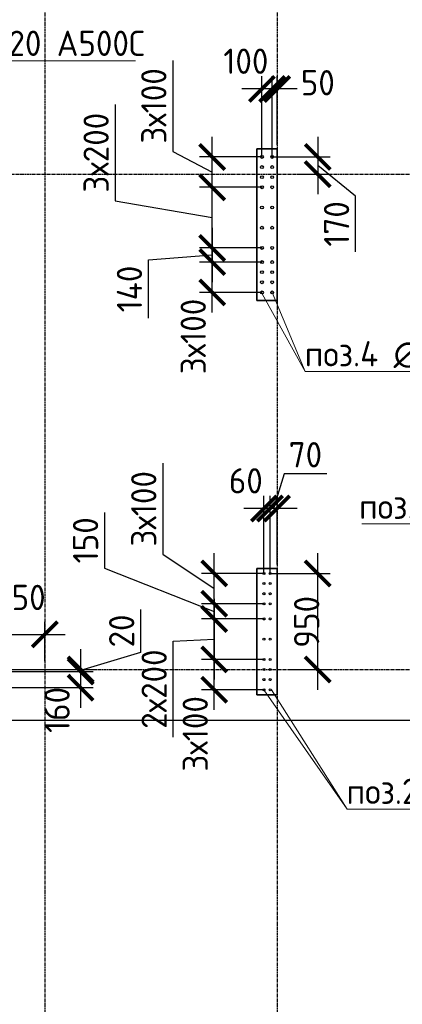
# Model space of a CAD drawing. Header units: millimetres. Extents: x -93479 to 1057970, y -66333 to 172656.
# Tile 449 of 473: x 1009260 to 1013049, y 32950 to 42689. Entities that reach past the tile are written whole.
import ezdxf

# ---------------------------------------------------------------- set-up
doc = ezdxf.new("R2010")
doc.units = ezdxf.units.MM
doc.linetypes.add('______5', pattern=[1100, 800, -100, 100, -100])
doc.linetypes.add('осевая', pattern=[50.8, 31.75, -6.35, 6.35, -6.35])
for name, color, linetype, lineweight in [('0 Фундамент', 5, 'Continuous', 30), ('1 Стены', 3, 'Continuous', 30), ('Оси', 40, '______5', 18), ('подоснова', 151, 'Continuous', 5), ('РАЗМЕРЫ', 7, 'Continuous', 9)]:
    doc.layers.add(name, color=color, linetype=linetype, lineweight=lineweight)
doc.layers.add('Колонна_ бетон', color=7, linetype='Continuous', lineweight=50, true_color=0xb4b496)
doc.styles.add('GOST-2.304_Type-B', font='GOST_Common.ttf')
doc.dimstyles.new('СПДС', dxfattribs={"dimscale": 100, "dimtxt": 2.5, "dimasz": 2.5, "dimexe": 1.25, "dimexo": 0, "dimtad": 1, "dimdec": 0, "dimtxsty": 'GOST-2.304_Type-B', "dimblk": 'ARCHTICK', "dimcen": 2.5, "dimdle": 2, "dimadec": 0, "dimazin": 2, "dimtfac": 0.75, "dimtdec": 0, "dimtmove": 1, "dimatfit": 3, "dimfxl": 1, "dimtolj": 1, "dimarcsym": 1})

# ---------------------------------------------------------------- blocks, each defined once
blk = doc.blocks.new('_ArchTick')
at = {"color": 0, "linetype": 'ByBlock', "const_width": 0.15}
blk.add_lwpolyline([(-0.5, -0.5), (0.5, 0.5)], dxfattribs=at)
blk = doc.blocks.new('*D1149')
at = {"layer": 'DEFPOINTS', "color": 0, "ltscale": 100, "transparency": 16777216}
for p in [(1011186.2, 36361.4), (1011679.2, 36361.4), (1011679.2, 36061.4)]:
    blk.add_point(p, dxfattribs=at)
at = {"layer": 'РАЗМЕРЫ', "color": 0, "lineweight": -2, "transparency": 16777216}
for p, q in [((1011186.2, 35861.4), (1011186.2, 36561.4)), ((1011679.2, 36361.4), (1011061.2, 36361.4)), ((1011679.2, 36061.4), (1011061.2, 36061.4))]:
    blk.add_line(p, q, dxfattribs=at)
at = {"layer": 'РАЗМЕРЫ', "color": 0, "lineweight": -2, "ltscale": 100, "transparency": 16777216, "xscale": 250, "yscale": 250, "zscale": 250}
for p, rotation in [((1011186.2, 36361.4), 90), ((1011186.2, 36061.4), 270)]:
    blk.add_blockref('_ArchTick', p, dxfattribs=dict(at, rotation=rotation))
at = {"layer": 'РАЗМЕРЫ', "color": 0, "ltscale": 100, "transparency": 16777216, "insert": (1010998.5, 35625.3), "char_height": 250, "attachment_point": 5, "rotation": 90, "style": 'GOST-2.304_Type-B'}
blk.add_mtext('\\A1;3х100', dxfattribs=at)
blk = doc.blocks.new('*D1150')
at = {"layer": 'DEFPOINTS', "color": 0, "ltscale": 100, "transparency": 16777216}
for p in [(1011186.2, 37211.4), (1011679.2, 37211.4), (1011679.2, 36911.4)]:
    blk.add_point(p, dxfattribs=at)
at = {"layer": 'РАЗМЕРЫ', "color": 0, "lineweight": -2, "transparency": 16777216}
for p, q in [((1010676.2, 38301.6), (1010676.2, 37400.8)), ((1010676.2, 37400.8), (1011186.2, 37061.4)), ((1011186.2, 36711.4), (1011186.2, 37411.4)), ((1011679.2, 37211.4), (1011061.2, 37211.4)), ((1011679.2, 36911.4), (1011061.2, 36911.4))]:
    blk.add_line(p, q, dxfattribs=at)
at = {"layer": 'РАЗМЕРЫ', "color": 0, "lineweight": -2, "ltscale": 100, "transparency": 16777216, "xscale": 250, "yscale": 250, "zscale": 250}
for p, rotation in [((1011186.2, 37211.4), 90), ((1011186.2, 36911.4), 270)]:
    blk.add_blockref('_ArchTick', p, dxfattribs=dict(at, rotation=rotation))
at = {"layer": 'РАЗМЕРЫ', "color": 0, "ltscale": 100, "transparency": 16777216, "insert": (1010488.6, 37851.2), "char_height": 250, "attachment_point": 5, "rotation": 90, "style": 'GOST-2.304_Type-B'}
blk.add_mtext('\\A1;3х100', dxfattribs=at)
blk = doc.blocks.new('*D1151')
at = {"layer": 'DEFPOINTS', "color": 0, "ltscale": 100, "transparency": 16777216}
for p in [(1011679.2, 36761.4), (1011186.2, 36361.4), (1011679.2, 36361.4)]:
    blk.add_point(p, dxfattribs=at)
at = {"layer": 'РАЗМЕРЫ', "color": 0, "lineweight": -2, "transparency": 16777216}
for p, q in [((1011186.2, 36961.4), (1011186.2, 36161.4)), ((1011679.2, 36761.4), (1011061.2, 36761.4)), ((1010779.3, 36542.8), (1011186.2, 36561.4)), ((1010779.3, 35591.9), (1010779.3, 36542.8)), ((1011679.2, 36361.4), (1011061.2, 36361.4))]:
    blk.add_line(p, q, dxfattribs=at)
at = {"layer": 'РАЗМЕРЫ', "color": 0, "lineweight": -2, "ltscale": 100, "transparency": 16777216, "xscale": 250, "yscale": 250, "zscale": 250}
for p, rotation in [((1011186.2, 36761.4), 90), ((1011186.2, 36361.4), 270)]:
    blk.add_blockref('_ArchTick', p, dxfattribs=dict(at, rotation=rotation))
at = {"layer": 'РАЗМЕРЫ', "color": 0, "ltscale": 100, "transparency": 16777216, "insert": (1010591.7, 36067.4), "char_height": 250, "attachment_point": 5, "rotation": 90, "style": 'GOST-2.304_Type-B'}
blk.add_mtext('\\A1;2х200', dxfattribs=at)
blk = doc.blocks.new('*D1146')
at = {"layer": 'DEFPOINTS', "color": 0, "ltscale": 100, "transparency": 16777216}
for p in [(1011186.2, 36911.4), (1011679.2, 36911.4), (1011679.2, 36761.4)]:
    blk.add_point(p, dxfattribs=at)
at = {"layer": 'РАЗМЕРЫ', "color": 0, "lineweight": -2, "transparency": 16777216}
for p, q in [((1010100.1, 37814.6), (1010100.1, 37264.2)), ((1010100.1, 37264.2), (1011186.2, 36836.4)), ((1011186.2, 36561.4), (1011186.2, 37111.4)), ((1011679.2, 36911.4), (1011061.2, 36911.4)), ((1011679.2, 36761.4), (1011061.2, 36761.4))]:
    blk.add_line(p, q, dxfattribs=at)
at = {"layer": 'РАЗМЕРЫ', "color": 0, "lineweight": -2, "ltscale": 100, "transparency": 16777216, "xscale": 250, "yscale": 250, "zscale": 250}
for p, rotation in [((1011186.2, 36911.4), 90), ((1011186.2, 36761.4), 270)]:
    blk.add_blockref('_ArchTick', p, dxfattribs=dict(at, rotation=rotation))
at = {"layer": 'РАЗМЕРЫ', "color": 0, "ltscale": 100, "transparency": 16777216, "insert": (1009912.4, 37539.4), "char_height": 250, "attachment_point": 5, "rotation": 90, "style": 'GOST-2.304_Type-B'}
blk.add_mtext('\\A1;150', dxfattribs=at)
blk = doc.blocks.new('*D1147')
at = {"layer": 'DEFPOINTS', "color": 0, "ltscale": 100, "transparency": 16777216}
for p in [(1011739.5, 37853.6), (1011809, 37299.6), (1011739.5, 37211.4)]:
    blk.add_point(p, dxfattribs=at)
at = {"layer": 'РАЗМЕРЫ', "color": 0, "lineweight": -2, "transparency": 16777216}
for p, q in [((1011877.5, 38197.7), (1011774.3, 37853.6)), ((1012301.8, 38197.7), (1011877.5, 38197.7)), ((1011739.5, 37211.4), (1011739.5, 37978.6)), ((1011809, 37299.6), (1011809, 37978.6)), ((1012009, 37853.6), (1011539.5, 37853.6))]:
    blk.add_line(p, q, dxfattribs=at)
at = {"layer": 'РАЗМЕРЫ', "color": 0, "lineweight": -2, "ltscale": 100, "transparency": 16777216, "xscale": 250, "yscale": 250, "zscale": 250}
blk.add_blockref('_ArchTick', (1011739.5, 37853.6), dxfattribs=at)
at = {"layer": 'РАЗМЕРЫ', "color": 0, "lineweight": -2, "ltscale": 100, "transparency": 16777216, "xscale": 250, "yscale": 250, "zscale": 250, "rotation": 180}
blk.add_blockref('_ArchTick', (1011809, 37853.6), dxfattribs=at)
at = {"layer": 'РАЗМЕРЫ', "color": 0, "ltscale": 100, "transparency": 16777216, "insert": (1012089.7, 38385.6), "char_height": 250, "attachment_point": 5, "style": 'GOST-2.304_Type-B'}
blk.add_mtext('\\A1;70', dxfattribs=at)
blk = doc.blocks.new('*D1152')
at = {"layer": 'DEFPOINTS', "color": 0, "ltscale": 100, "transparency": 16777216}
for p in [(1011739.5, 37211.4), (1011949.1, 36261.4), (1012210.7, 36261.4)]:
    blk.add_point(p, dxfattribs=at)
at = {"layer": 'РАЗМЕРЫ', "color": 0, "lineweight": -2, "transparency": 16777216}
for p, q in [((1012210.7, 37411.4), (1012210.7, 36061.4)), ((1011739.5, 37211.4), (1012335.7, 37211.4)), ((1011949.1, 36261.4), (1012335.7, 36261.4))]:
    blk.add_line(p, q, dxfattribs=at)
at = {"layer": 'РАЗМЕРЫ', "color": 0, "lineweight": -2, "ltscale": 100, "transparency": 16777216, "xscale": 250, "yscale": 250, "zscale": 250}
for p, rotation in [((1012210.7, 37211.4), 90), ((1012210.7, 36261.4), 270)]:
    blk.add_blockref('_ArchTick', p, dxfattribs=dict(at, rotation=rotation))
at = {"layer": 'РАЗМЕРЫ', "color": 0, "ltscale": 100, "transparency": 16777216, "insert": (1012101.8, 36732.8), "char_height": 250, "attachment_point": 5, "rotation": 90, "style": 'GOST-2.304_Type-B'}
blk.add_mtext('\\A1;950', dxfattribs=at)
blk = doc.blocks.new('*D1148')
at = {"layer": 'DEFPOINTS', "color": 0, "ltscale": 100, "transparency": 16777216}
for p in [(1011679.2, 37853.6), (1011679.2, 37211.4), (1011739.5, 37211.4)]:
    blk.add_point(p, dxfattribs=at)
at = {"layer": 'РАЗМЕРЫ', "color": 0, "lineweight": -2, "transparency": 16777216}
for p, q in [((1011679.2, 37211.4), (1011679.2, 37978.6)), ((1011739.5, 37211.4), (1011739.5, 37978.6)), ((1011939.5, 37853.6), (1011479.2, 37853.6))]:
    blk.add_line(p, q, dxfattribs=at)
at = {"layer": 'РАЗМЕРЫ', "color": 0, "lineweight": -2, "ltscale": 100, "transparency": 16777216, "xscale": 250, "yscale": 250, "zscale": 250}
blk.add_blockref('_ArchTick', (1011679.2, 37853.6), dxfattribs=at)
at = {"layer": 'РАЗМЕРЫ', "color": 0, "lineweight": -2, "ltscale": 100, "transparency": 16777216, "xscale": 250, "yscale": 250, "zscale": 250, "rotation": 180}
blk.add_blockref('_ArchTick', (1011739.5, 37853.6), dxfattribs=at)
at = {"layer": 'РАЗМЕРЫ', "color": 0, "ltscale": 100, "transparency": 16777216, "insert": (1011499.7, 38127.8), "char_height": 250, "attachment_point": 5, "style": 'GOST-2.304_Type-B'}
blk.add_mtext('\\A1;60', dxfattribs=at)
blk = doc.blocks.new('*D1289')
at = {"layer": 'DEFPOINTS', "color": 0, "ltscale": 100, "transparency": 16777216}
for p in [(1009509.3, 36608.4), (1009509.3, 36344.3), (1008959.3, 36241.7)]:
    blk.add_point(p, dxfattribs=at)
at = {"layer": 'РАЗМЕРЫ', "color": 0, "lineweight": -2, "transparency": 16777216}
for p, q in [((1008959.3, 36241.7), (1008959.3, 36733.4)), ((1009509.3, 36344.3), (1009509.3, 36733.4)), ((1008759.3, 36608.4), (1009709.3, 36608.4))]:
    blk.add_line(p, q, dxfattribs=at)
at = {"layer": 'РАЗМЕРЫ', "color": 0, "lineweight": -2, "ltscale": 100, "transparency": 16777216, "xscale": 250, "yscale": 250, "zscale": 250, "rotation": 180}
blk.add_blockref('_ArchTick', (1008959.3, 36608.4), dxfattribs=at)
at = {"layer": 'РАЗМЕРЫ', "color": 0, "lineweight": -2, "ltscale": 100, "transparency": 16777216, "xscale": 250, "yscale": 250, "zscale": 250}
blk.add_blockref('_ArchTick', (1009509.3, 36608.4), dxfattribs=at)
at = {"layer": 'РАЗМЕРЫ', "color": 0, "ltscale": 100, "transparency": 16777216, "insert": (1009261.6, 36974.4), "char_height": 250, "attachment_point": 5, "style": 'GOST-2.304_Type-B'}
blk.add_mtext('\\A1;550', dxfattribs=at)
blk = doc.blocks.new('*D1292')
at = {"layer": 'DEFPOINTS', "color": 0, "ltscale": 100, "transparency": 16777216}
for p in [(1008959.3, 36241.7), (1009107.9, 36261.4), (1009863.5, 36241.7)]:
    blk.add_point(p, dxfattribs=at)
at = {"layer": 'РАЗМЕРЫ', "color": 0, "lineweight": -2, "transparency": 16777216}
for p, q in [((1010457.6, 36855.1), (1010457.6, 36429.8)), ((1009863.5, 36461.4), (1009863.5, 36041.7)), ((1010457.6, 36429.8), (1009863.5, 36251.5)), ((1008959.3, 36241.7), (1009988.5, 36241.7)), ((1009107.9, 36261.4), (1009988.5, 36261.4))]:
    blk.add_line(p, q, dxfattribs=at)
at = {"layer": 'РАЗМЕРЫ', "color": 0, "lineweight": -2, "ltscale": 100, "transparency": 16777216, "xscale": 250, "yscale": 250, "zscale": 250}
for p, rotation in [((1009863.5, 36261.4), 270), ((1009863.5, 36241.7), 90)]:
    blk.add_blockref('_ArchTick', p, dxfattribs=dict(at, rotation=rotation))
at = {"layer": 'РАЗМЕРЫ', "color": 0, "ltscale": 100, "transparency": 16777216, "insert": (1010270, 36642.4), "char_height": 250, "attachment_point": 5, "rotation": 90, "style": 'GOST-2.304_Type-B'}
blk.add_mtext('\\A1;20', dxfattribs=at)
blk = doc.blocks.new('*D1288')
at = {"layer": 'DEFPOINTS', "color": 0, "ltscale": 100, "transparency": 16777216}
for p in [(1009134.3, 36241.7), (1008959.3, 36082), (1009863.5, 36082)]:
    blk.add_point(p, dxfattribs=at)
at = {"layer": 'РАЗМЕРЫ', "color": 0, "lineweight": -2, "transparency": 16777216}
for p, q in [((1009863.5, 36441.7), (1009863.5, 35882)), ((1009134.3, 36241.7), (1009988.5, 36241.7)), ((1008959.3, 36082), (1009988.5, 36082))]:
    blk.add_line(p, q, dxfattribs=at)
at = {"layer": 'РАЗМЕРЫ', "color": 0, "lineweight": -2, "ltscale": 100, "transparency": 16777216, "xscale": 250, "yscale": 250, "zscale": 250}
for p, rotation in [((1009863.5, 36241.7), 90), ((1009863.5, 36082), 270)]:
    blk.add_blockref('_ArchTick', p, dxfattribs=dict(at, rotation=rotation))
at = {"layer": 'РАЗМЕРЫ', "color": 0, "ltscale": 100, "transparency": 16777216, "insert": (1009630.2, 35861.7), "char_height": 250, "attachment_point": 5, "rotation": 90, "style": 'GOST-2.304_Type-B'}
blk.add_mtext('\\A1;160', dxfattribs=at)
blk = doc.blocks.new('*D1365')
at = {"layer": 'DEFPOINTS', "color": 0, "ltscale": 100, "transparency": 16777216}
for p in [(1011166.5, 40291.3), (1011659.5, 40291.3), (1011659.5, 39991.3)]:
    blk.add_point(p, dxfattribs=at)
at = {"layer": 'РАЗМЕРЫ', "color": 0, "lineweight": -2, "transparency": 16777216}
for p, q in [((1011166.5, 39791.3), (1011166.5, 40491.3)), ((1011659.5, 40291.3), (1011041.5, 40291.3)), ((1011659.5, 39991.3), (1011041.5, 39991.3))]:
    blk.add_line(p, q, dxfattribs=at)
at = {"layer": 'РАЗМЕРЫ', "color": 0, "lineweight": -2, "ltscale": 100, "transparency": 16777216, "xscale": 250, "yscale": 250, "zscale": 250}
for p, rotation in [((1011166.5, 40291.3), 90), ((1011166.5, 39991.3), 270)]:
    blk.add_blockref('_ArchTick', p, dxfattribs=dict(at, rotation=rotation))
at = {"layer": 'РАЗМЕРЫ', "color": 0, "ltscale": 100, "transparency": 16777216, "insert": (1010978.8, 39555.3), "char_height": 250, "attachment_point": 5, "rotation": 90, "style": 'GOST-2.304_Type-B'}
blk.add_mtext('\\A1;3х100', dxfattribs=at)
blk = doc.blocks.new('*D1366')
at = {"layer": 'DEFPOINTS', "color": 0, "ltscale": 100, "transparency": 16777216}
for p in [(1011166.5, 41331.3), (1011659.5, 41331.3), (1011659.5, 41031.3)]:
    blk.add_point(p, dxfattribs=at)
at = {"layer": 'РАЗМЕРЫ', "color": 0, "lineweight": -2, "transparency": 16777216}
for p, q in [((1010775.8, 42286.4), (1010775.8, 41385.6)), ((1011166.5, 40831.3), (1011166.5, 41531.3)), ((1010775.8, 41385.6), (1011166.5, 41181.3)), ((1011659.5, 41331.3), (1011041.5, 41331.3)), ((1011659.5, 41031.3), (1011041.5, 41031.3))]:
    blk.add_line(p, q, dxfattribs=at)
at = {"layer": 'РАЗМЕРЫ', "color": 0, "lineweight": -2, "ltscale": 100, "transparency": 16777216, "xscale": 250, "yscale": 250, "zscale": 250}
for p, rotation in [((1011166.5, 41331.3), 90), ((1011166.5, 41031.3), 270)]:
    blk.add_blockref('_ArchTick', p, dxfattribs=dict(at, rotation=rotation))
at = {"layer": 'РАЗМЕРЫ', "color": 0, "ltscale": 100, "transparency": 16777216, "insert": (1010588.2, 41836), "char_height": 250, "attachment_point": 5, "rotation": 90, "style": 'GOST-2.304_Type-B'}
blk.add_mtext('\\A1;3х100', dxfattribs=at)
blk = doc.blocks.new('*D1361')
at = {"layer": 'DEFPOINTS', "color": 0, "ltscale": 100, "transparency": 16777216}
for p in [(1011759.8, 42003.5), (1011809.3, 41449.6), (1011759.8, 41361.3)]:
    blk.add_point(p, dxfattribs=at)
at = {"layer": 'РАЗМЕРЫ', "color": 0, "lineweight": -2, "transparency": 16777216}
for p, q in [((1011759.8, 41361.3), (1011759.8, 42128.5)), ((1011809.3, 41449.6), (1011809.3, 42128.5)), ((1012009.3, 42003.5), (1011559.8, 42003.5))]:
    blk.add_line(p, q, dxfattribs=at)
at = {"layer": 'РАЗМЕРЫ', "color": 0, "lineweight": -2, "ltscale": 100, "transparency": 16777216, "xscale": 250, "yscale": 250, "zscale": 250}
blk.add_blockref('_ArchTick', (1011759.8, 42003.5), dxfattribs=at)
at = {"layer": 'РАЗМЕРЫ', "color": 0, "lineweight": -2, "ltscale": 100, "transparency": 16777216, "xscale": 250, "yscale": 250, "zscale": 250, "rotation": 180}
blk.add_blockref('_ArchTick', (1011809.3, 42003.5), dxfattribs=at)
at = {"layer": 'РАЗМЕРЫ', "color": 0, "ltscale": 100, "transparency": 16777216, "insert": (1012212.3, 42065.2), "char_height": 250, "attachment_point": 5, "style": 'GOST-2.304_Type-B'}
blk.add_mtext('\\A1;50', dxfattribs=at)
blk = doc.blocks.new('*D1362')
at = {"layer": 'DEFPOINTS', "color": 0, "ltscale": 100, "transparency": 16777216}
for p in [(1011659.5, 42003.5), (1011659.5, 41331.3), (1011759.8, 41331.3)]:
    blk.add_point(p, dxfattribs=at)
at = {"layer": 'РАЗМЕРЫ', "color": 0, "lineweight": -2, "transparency": 16777216}
for p, q in [((1011659.5, 41331.3), (1011659.5, 42128.5)), ((1011759.8, 41331.3), (1011759.8, 42128.5)), ((1011959.8, 42003.5), (1011459.5, 42003.5))]:
    blk.add_line(p, q, dxfattribs=at)
at = {"layer": 'РАЗМЕРЫ', "color": 0, "lineweight": -2, "ltscale": 100, "transparency": 16777216, "xscale": 250, "yscale": 250, "zscale": 250}
blk.add_blockref('_ArchTick', (1011659.5, 42003.5), dxfattribs=at)
at = {"layer": 'РАЗМЕРЫ', "color": 0, "lineweight": -2, "ltscale": 100, "transparency": 16777216, "xscale": 250, "yscale": 250, "zscale": 250, "rotation": 180}
blk.add_blockref('_ArchTick', (1011759.8, 42003.5), dxfattribs=at)
at = {"layer": 'РАЗМЕРЫ', "color": 0, "ltscale": 100, "transparency": 16777216, "insert": (1011500, 42277.8), "char_height": 250, "attachment_point": 5, "style": 'GOST-2.304_Type-B'}
blk.add_mtext('\\A1;100', dxfattribs=at)
blk = doc.blocks.new('*D1363')
at = {"layer": 'DEFPOINTS', "color": 0, "ltscale": 100, "transparency": 16777216}
for p in [(1011166.5, 41031.3), (1011609.5, 41031.3), (1011659.5, 40431.3)]:
    blk.add_point(p, dxfattribs=at)
at = {"layer": 'РАЗМЕРЫ', "color": 0, "lineweight": -2, "transparency": 16777216}
for p, q in [((1010204.5, 41848.4), (1010204.5, 40897.6)), ((1011166.5, 40231.3), (1011166.5, 41231.3)), ((1011609.5, 41031.3), (1011041.5, 41031.3)), ((1010204.5, 40897.6), (1011166.5, 40731.3)), ((1011659.5, 40431.3), (1011041.5, 40431.3))]:
    blk.add_line(p, q, dxfattribs=at)
at = {"layer": 'РАЗМЕРЫ', "color": 0, "lineweight": -2, "ltscale": 100, "transparency": 16777216, "xscale": 250, "yscale": 250, "zscale": 250}
for p, rotation in [((1011166.5, 41031.3), 90), ((1011166.5, 40431.3), 270)]:
    blk.add_blockref('_ArchTick', p, dxfattribs=dict(at, rotation=rotation))
at = {"layer": 'РАЗМЕРЫ', "color": 0, "ltscale": 100, "transparency": 16777216, "insert": (1010016.9, 41373), "char_height": 250, "attachment_point": 5, "rotation": 90, "style": 'GOST-2.304_Type-B'}
blk.add_mtext('\\A1;3х200', dxfattribs=at)
blk = doc.blocks.new('*D1364')
at = {"layer": 'DEFPOINTS', "color": 0, "ltscale": 100, "transparency": 16777216}
for p in [(1011498.6, 40431.3), (1011166.5, 40291.3), (1011498.6, 40291.3)]:
    blk.add_point(p, dxfattribs=at)
at = {"layer": 'РАЗМЕРЫ', "color": 0, "lineweight": -2, "transparency": 16777216}
for p, q in [((1011166.5, 40631.3), (1011166.5, 40091.3)), ((1011498.6, 40431.3), (1011041.5, 40431.3)), ((1010534.4, 40312.7), (1011166.5, 40361.3)), ((1010534.4, 39737.2), (1010534.4, 40312.7)), ((1011498.6, 40291.3), (1011041.5, 40291.3))]:
    blk.add_line(p, q, dxfattribs=at)
at = {"layer": 'РАЗМЕРЫ', "color": 0, "lineweight": -2, "ltscale": 100, "transparency": 16777216, "xscale": 250, "yscale": 250, "zscale": 250}
for p, rotation in [((1011166.5, 40431.3), 90), ((1011166.5, 40291.3), 270)]:
    blk.add_blockref('_ArchTick', p, dxfattribs=dict(at, rotation=rotation))
at = {"layer": 'РАЗМЕРЫ', "color": 0, "ltscale": 100, "transparency": 16777216, "insert": (1010346.8, 40025), "char_height": 250, "attachment_point": 5, "rotation": 90, "style": 'GOST-2.304_Type-B'}
blk.add_mtext('\\A1;140', dxfattribs=at)
blk = doc.blocks.new('*D1375')
at = {"layer": 'DEFPOINTS', "color": 0, "ltscale": 100, "transparency": 16777216}
for p in [(1011759.8, 41331.3), (1012012, 41161.4), (1012211, 41161.4)]:
    blk.add_point(p, dxfattribs=at)
at = {"layer": 'РАЗМЕРЫ', "color": 0, "lineweight": -2, "transparency": 16777216}
for p, q in [((1012211, 41531.3), (1012211, 40961.4)), ((1011759.8, 41331.3), (1012336, 41331.3)), ((1012586, 40944.1), (1012211, 41246.3)), ((1012012, 41161.4), (1012336, 41161.4)), ((1012586, 40393.7), (1012586, 40944.1))]:
    blk.add_line(p, q, dxfattribs=at)
at = {"layer": 'РАЗМЕРЫ', "color": 0, "lineweight": -2, "ltscale": 100, "transparency": 16777216, "xscale": 250, "yscale": 250, "zscale": 250}
for p, rotation in [((1012211, 41331.3), 90), ((1012211, 41161.4), 270)]:
    blk.add_blockref('_ArchTick', p, dxfattribs=dict(at, rotation=rotation))
at = {"layer": 'РАЗМЕРЫ', "color": 0, "ltscale": 100, "transparency": 16777216, "insert": (1012398.1, 40668.9), "char_height": 250, "attachment_point": 5, "rotation": 90, "style": 'GOST-2.304_Type-B'}
blk.add_mtext('\\A1;170', dxfattribs=at)
blk = doc.blocks.new('оси2')
at = {"layer": 'Оси', "color": 7, "linetype": 'осевая', "lineweight": 25, "transparency": 33554687}
for p, q in [((1015145.5, 5465.4), (1015145.5, -20739.3)), ((1017445.5, 5465.4), (1017445.5, -20739.3)), ((979200, -9792.9), (1032582.1, -9792.9)), ((979200, -14692.9), (1032582.1, -14692.9))]:
    blk.add_line(p, q, dxfattribs=at)

msp = doc.modelspace()

# ---------------------------------------------------------------- linework, layer by layer
at = {"layer": '0 Фундамент', "color": 7}
msp.add_lwpolyline([(977509.3, 35761.4), (1025309.3, 35761.4), (1025309.3, 53161.4), (1021359.3, 53161.4)], dxfattribs=at)
at = {"layer": '1 Стены', "color": 7, "lineweight": 0}
for p, q in [((1011809.3, 41411.4, -360), (1011609.3, 41411.4, -360)), ((1011609.3, 41411.4, -360), (1011609.3, 39911.4, -360)), ((1011809.3, 41411.4, -720), (1011609.5, 41411.4, -720)), ((1011609.5, 41411.4, -720), (1011609.5, 39911.4, -720)), ((1011809.3, 39911.4, -360), (1011809.3, 41411.4, -360)), ((1011809.3, 39911.4, -720), (1011809.3, 41411.4, -720)), ((1011609.5, 41161.4, -1080), (1011609.5, 39911.4, -1080)), ((1011809.5, 39911.4, -1080), (1011809.5, 41161.4, -1080)), ((1011609.3, 39911.4, -360), (1011809.3, 39911.4, -360)), ((1011609.5, 39911.4, -1080), (1011809.5, 39911.4, -1080)), ((1011809.5, 39911.4, -720), (1011609.5, 39911.4, -720)), ((1011809.5, 39911.4, -720), (1011609.5, 39911.4, -720)), ((1011809.5, 39911.4, -720), (1011609.5, 39911.4, -720)), ((1011809.5, 39911.3, -720), (1011609.5, 39911.3, -720)), ((1011609.2, 37261.4, -360), (1011809.2, 37261.4, -360)), ((1011609.2, 37261.4, -360), (1011809.2, 37261.4, -360)), ((1011609.2, 36011.4, -360), (1011609.2, 37261.4, -360)), ((1011609.2, 37261.4, -360), (1011809.2, 37261.4, -360)), ((1011609.2, 36011.4, -360), (1011609.2, 37261.4, -360)), ((1011809.2, 37261.4, -360), (1011809.2, 36011.4, -360)), ((1011809.3, 37261.4, -360), (1011809.3, 36011.4, -360)), ((1011809.2, 36011.4, -360), (1011609.2, 36011.4, -360)), ((1011809.2, 36011.4, -360), (1011609.2, 36011.4, -360)), ((1011809.2, 36011.4, -360), (1011609.2, 36011.4, -360)), ((1011809.2, 36011.4, -360), (1011609.2, 36011.4, -360))]:
    msp.add_line(p, q, dxfattribs=at)
at = {"layer": 'Колонна_ бетон', "color": 7, "linetype": 'Continuous', "lineweight": 35, "transparency": 33554687}
for p, q in [((1011609.2, 41411.4, 360), (1011609.2, 41411.4, 360)), ((1011609.2, 41411.4, 360), (1011809.2, 41411.4, 360)), ((1011609.2, 39911.4, 360), (1011609.2, 41411.4, 360)), ((1011809.2, 41411.4, 360), (1011809.2, 41411.4, 360)), ((1011809.2, 39911.4, 360), (1011809.2, 41411.4, 360)), ((1011809.2, 39911.4, 360), (1011609.2, 39911.4, 360)), ((1011609.2, 39911.4, 360), (1011609.2, 39911.4, 360)), ((1011809.2, 39911.4, 360), (1011809.2, 39911.4, 360)), ((1011609.2, 36011.4, 360), (1011609.2, 37261.4, 360)), ((1011609.2, 37261.4, 360), (1011809.2, 37261.4, 360)), ((1011809.2, 36011.4, 360), (1011809.2, 37261.4, 360)), ((1011609.2, 36011.4, 360), (1011809.2, 36011.4, 360))]:
    msp.add_line(p, q, dxfattribs=at)
at = {"layer": 'подоснова', "color": 7, "lineweight": 15, "ltscale": 0.3}
for p, q in [((1008001.5, 42280.3, 360), (1010407.4, 42280.3, 360)), ((1011661.6, 39977.5, -360), (1012087.3, 39209.5, -360)), ((1011759.5, 39991.3, -360), (1012087.3, 39209.5, -360)), ((1012087.3, 39209.5, -360), (1012087.4, 39209.5, -360)), ((1012088.5, 39209.7, -360), (1014519.4, 39209.7, -360)), ((1012647, 37700.8), (1014952.8, 37700.8)), ((1011679.2, 36061.4), (1012501.3, 34881.5)), ((1011752, 36061.9), (1012501.3, 34881.5)), ((1012501.3, 34881.5), (1012501.4, 34881.5)), ((1012502.5, 34881.7), (1014908.4, 34881.7))]:
    msp.add_line(p, q, dxfattribs=at)
at = {"layer": 'РАЗМЕРЫ', "color": 7, "linetype": 'Continuous', "lineweight": 30}
for centre, radius in [((1011659.5, 41331.3, -360), 14), ((1011759.8, 41331.3, -360), 14), ((1011659.5, 41231.3, -360), 14), ((1011759.8, 41231.3, -360), 14), ((1011659.5, 41131.3, -360), 14), ((1011759.8, 41131.3, -360), 14), ((1011659.5, 41031.3, -360), 14), ((1011759.8, 41031.3, -360), 14), ((1011659.5, 40831.3, -360), 14), ((1011759.8, 40831.3, -360), 14), ((1011659.5, 40631.3, -360), 14), ((1011759.8, 40631.3, -360), 14), ((1011659.5, 40431.3, -360), 14), ((1011759.8, 40431.3, -360), 14), ((1011659.5, 40291.3, -360), 14), ((1011759.8, 40291.3, -360), 14), ((1011659.5, 40191.3, -360), 14), ((1011759.8, 40191.3, -360), 14), ((1011659.5, 40091.3, -360), 14), ((1011759.8, 40091.3, -360), 14), ((1011659.5, 39991.3, -360), 14), ((1011759.8, 39991.3, -360), 14), ((1011679.2, 37211.4, -360), 10), ((1011739.5, 37211.4, -360), 10), ((1011679.2, 37111.4, -360), 10), ((1011739.5, 37111.4, -360), 10), ((1011679.2, 37011.4, -360), 10), ((1011739.5, 37011.4, -360), 10), ((1011679.2, 36911.4, -360), 10), ((1011739.5, 36911.4, -360), 10), ((1011679.2, 36761.4, -360), 10), ((1011739.5, 36761.4, -360), 10), ((1011679.2, 36561.4, -360), 10), ((1011739.5, 36561.4, -360), 10), ((1011679.2, 36361.4, -360), 10), ((1011739.5, 36361.4, -360), 10), ((1011679.2, 36261.4, -360), 10), ((1011739.5, 36261.4, -360), 10), ((1011679.2, 36161.4, -360), 10), ((1011739.5, 36161.4, -360), 10), ((1011679.2, 36061.4, -360), 10), ((1011739.5, 36061.4, -360), 10)]:
    msp.add_circle(centre, radius, dxfattribs=at)

# ---------------------------------------------------------------- block references
at = {"layer": 'РАЗМЕРЫ', "color": 7}
msp.add_blockref('оси2', (-5636.2, 50954.2, -360), dxfattribs=at)

# ---------------------------------------------------------------- texts
at = {"layer": 'подоснова', "color": 7, "ltscale": 0.3, "style": 'GOST-2.304_Type-B'}
for s, p in [('поз.2 ∅20 А500С', (1007995.4, 42330.1, 360)), ('поз.4 ∅28 А500С', (1012082.4, 39259.5, -360)), ('поз.1 ∅16 А500С', (1012620.9, 37750.6)), ('поз.2 ∅20 А500С', (1012496.4, 34931.5))]:
    msp.add_text(s, height=250, dxfattribs=at).set_placement(p)

# ---------------------------------------------------------------- dimensions: what is measured, and where the dimension line sits
at = {"layer": 'РАЗМЕРЫ', "color": 7}
for base, p1, p2, picture, middle in [((1011659.5, 42003.5), (1011759.8, 41331.3, -360), (1011659.5, 41331.3), '*D1362', (1011500, 42090.1)), ((1011759.8383, 42003.5439), (1011809.3442, 41449.6214), (1011759.8383, 41361.3365), '*D1361', (1012212.2578, 41877.5513)), ((1011679.2, 37853.6), (1011739.5, 37211.4, -360), (1011679.2, 37211.4, -360), '*D1148', (1011499.7, 37940.2)), ((1009509.3, 36608.4), (1008959.3, 36241.7, -360), (1009509.3, 36344.3, -360), '*D1289', (1009261.6, 36786.8))]:
    dim = msp.add_linear_dim(base=base, p1=p1, p2=p2, dimstyle='СПДС', dxfattribs=at)
    dim.commit()
    dim.dimension.update_dxf_attribs({"geometry": picture, "text_midpoint": middle, "dimtype": 160})
for base, p1, p2, text, picture, middle in [((1011166.5, 41331.3), (1011659.5, 41031.3, -360), (1011659.5, 41331.3, -360), '3х100', '*D1366', (1010775.8, 41448.1)), ((1011166.5, 41031.3), (1011659.5, 40431.3, -360), (1011609.5, 41031.3), '3х200', '*D1363', (1010204.5, 40960.1)), ((1011166.5, 40291.3), (1011659.5, 39991.3, -360), (1011659.5, 40291.3, -360), '3х100', '*D1365', (1011166.5, 39555.3)), ((1011186.2, 37211.4), (1011679.2, 36911.4, -360), (1011679.2, 37211.4, -360), '3х100', '*D1150', (1010676.2, 37463.3)), ((1011186.2, 36361.4), (1011679.2, 36761.4, -360), (1011679.2, 36361.4, -360), '2х200', '*D1151', (1010779.3, 36480.3)), ((1011186.2, 36361.4), (1011679.2, 36061.4, -360), (1011679.2, 36361.4, -360), '3х100', '*D1149', (1011186.2, 35625.3))]:
    dim = msp.add_linear_dim(base=base, p1=p1, p2=p2, angle=90, text=text, dimstyle='СПДС', dxfattribs=at)
    dim.commit()
    dim.dimension.update_dxf_attribs({"geometry": picture, "text_midpoint": middle, "dimtype": 160})
for base, p1, p2, picture, middle in [((1012211, 41161.4), (1011759.8, 41331.3, -360), (1012012, 41161.4), '*D1375', (1012586, 40881.6)), ((1011166.5, 40291.3), (1011498.6, 40431.3), (1011498.6, 40291.3), '*D1364', (1010534.4, 40250.2)), ((1011186.2, 36911.4), (1011679.2, 36761.4, -360), (1011679.2, 36911.4), '*D1146', (1010100.1, 37326.7)), ((1012210.7, 36261.4, -360), (1011739.5, 37211.4, -360), (1011949.1, 36261.4), '*D1152', (1012289.4, 36732.8, -360)), ((1009863.5, 36082), (1009134.3, 36241.7), (1008959.3, 36082, -360), '*D1288', (1009817.8, 35861.7))]:
    dim = msp.add_linear_dim(base=base, p1=p1, p2=p2, angle=90, dimstyle='СПДС', dxfattribs=at)
    dim.commit()
    dim.dimension.update_dxf_attribs({"geometry": picture, "text_midpoint": middle, "dimtype": 160})
dim = msp.add_linear_dim(base=(1011739.5428, 37853.5691), p1=(1011809.0487, 37299.6465), p2=(1011739.5428, 37211.3617, -360), dimstyle='СПДС', dxfattribs=at)
dim.commit()
dim.dimension.update_dxf_attribs({"geometry": '*D1147', "text_midpoint": (1011940.0334, 38385.5699)})
dim = msp.add_linear_dim(base=(1009863.5, 36241.7), p1=(1009107.9, 36261.4, -360), p2=(1008959.3, 36241.7), angle=90, dimstyle='СПДС', dxfattribs=at)
dim.commit()
dim.dimension.update_dxf_attribs({"geometry": '*D1292', "text_midpoint": (1010270, 36492.3)})

doc.saveas('drawing.dxf')
